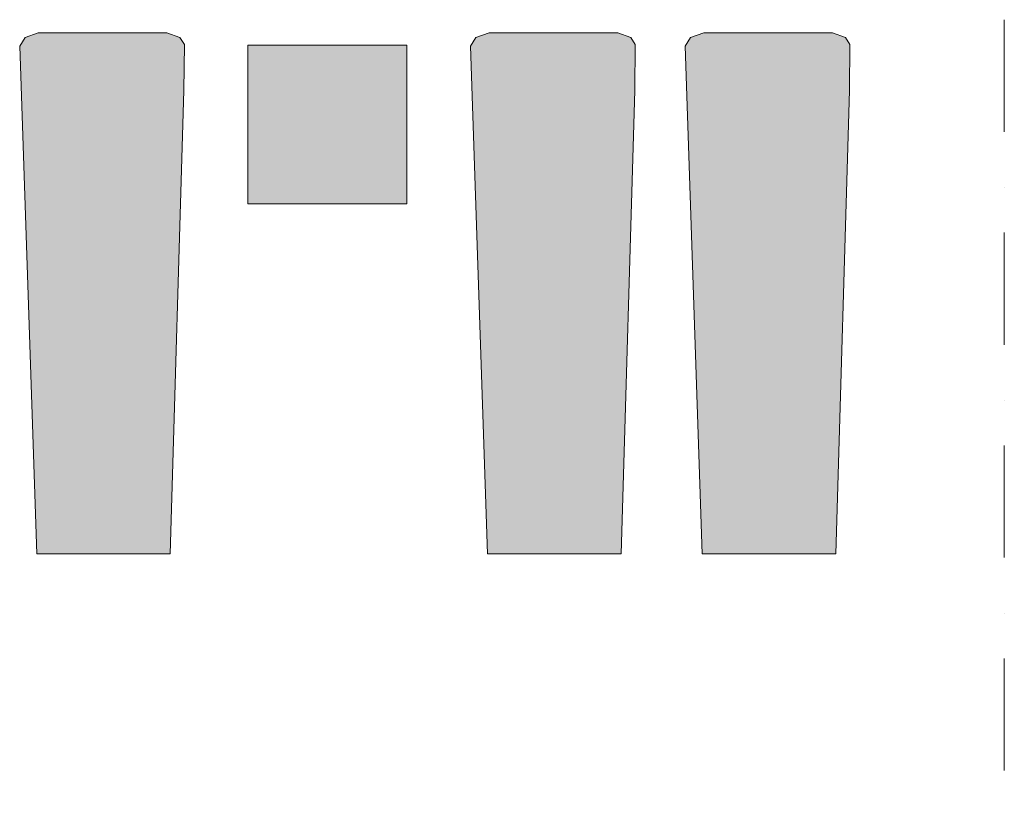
# Model space of a CAD drawing. Header units: millimetres. Extents: x -59761 to 112741, y -57975 to 46221.
# Tile 398 of 421: x 86901 to 90000, y -12538 to -10067. Entities that reach past the tile are written whole.
import ezdxf

# ---------------------------------------------------------------- set-up
doc = ezdxf.new("R2010")
doc.units = ezdxf.units.MM
doc.linetypes.add('Штрихпунктирная', pattern=[670.277762, 352.777767, -176.388884, 0, -141.111112])
doc.layers.add('Интерьер - лежаки 2', color=7, linetype='Continuous')
doc.layers.add('Элемент Модели - Оси', color=2, linetype='Continuous')

msp = doc.modelspace()

# ---------------------------------------------------------------- hatches: boundary and pattern name
at = {"layer": 'Интерьер - лежаки 2', "linetype": 'Continuous', "lineweight": 0}
for points in [[(87417.48, -10290.1), (87419.32, -10144.94), (87405.21, -10123.49), (87364.48, -10108.99), (86959.61, -10108.95), (86917.75, -10123.49), (86901.04, -10150.35), (86954.48, -11748.99), (87374.48, -11748.99)], [(88836.8, -10290.1), (88838.65, -10144.94), (88824.53, -10123.49), (88783.8, -10108.99), (88378.94, -10108.95), (88337.07, -10123.49), (88320.37, -10150.35), (88373.8, -11748.99), (88793.8, -11748.99)], [(89512.27, -10290.1), (89514.11, -10144.94), (89500, -10123.49), (89459.27, -10108.99), (89054.4, -10108.95), (89012.54, -10123.49), (88995.83, -10150.35), (89049.27, -11748.99), (89469.27, -11748.99)], [(88119.03, -10647.03), (88119.03, -10147.03), (87619.03, -10147.03), (87619.03, -10647.03)]]:
    msp.add_hatch(color=255, dxfattribs=at).paths.add_polyline_path(points)

# ---------------------------------------------------------------- linework, layer by layer
at = {"layer": 'Интерьер - лежаки 2', "color": 7, "linetype": 'Continuous', "lineweight": 5}
for p, q in [((87619.03, -10647.03), (87619.03, -10147.03)), ((87619.03, -10147.03), (88119.03, -10147.03)), ((88119.03, -10147.03), (88119.03, -10647.03)), ((88119.03, -10647.03), (87619.03, -10647.03))]:
    msp.add_line(p, q, dxfattribs=at)
at = {"layer": 'Интерьер - лежаки 2', "color": 7, "linetype": 'Continuous', "lineweight": 5, "flags": 128}
for points in [[(87417.48, -10290.1), (87419.32, -10144.94), (87405.21, -10123.49), (87364.48, -10108.99), (86959.61, -10108.95), (86917.75, -10123.49), (86901.04, -10150.35), (86954.48, -11748.99), (87374.48, -11748.99)], [(88836.8, -10290.1), (88838.65, -10144.94), (88824.53, -10123.49), (88783.8, -10108.99), (88378.94, -10108.95), (88337.07, -10123.49), (88320.37, -10150.35), (88373.8, -11748.99), (88793.8, -11748.99)], [(89512.27, -10290.1), (89514.11, -10144.94), (89500, -10123.49), (89459.27, -10108.99), (89054.4, -10108.95), (89012.54, -10123.49), (88995.83, -10150.35), (89049.27, -11748.99), (89469.27, -11748.99)]]:
    msp.add_lwpolyline(points, close=True, dxfattribs=at)
at = {"layer": 'Элемент Модели - Оси', "color": 7, "linetype": 'Штрихпунктирная', "lineweight": 15}
msp.add_line((90000, 38200), (90000, -55975), dxfattribs=at)

doc.saveas('drawing.dxf')
